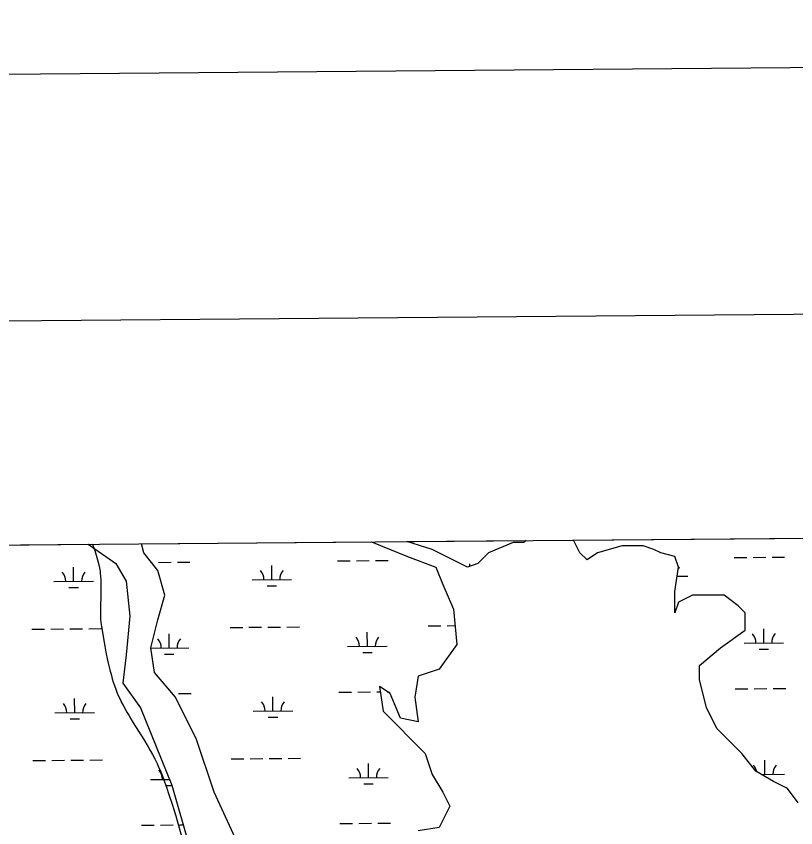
# Model space of a CAD drawing. Extents: x 3568792 to 3606828, y 529143 to 554785.
# Drawn here: x 3588596 to 3590570, y 552146 to 554202 of the extents above; entities that cross this region are included whole.
import ezdxf

# ---------------------------------------------------------------- set-up
doc = ezdxf.new("R2010")
doc.units = 0
for name, color, linetype in [('G-ANNO-NPLT', 7, 'Continuous'), ('V-ANNO-SYMB', 7, 'Continuous'), ('V-GRID-FRAM', 7, 'Continuous'), ('V-SITE-VEGE', 7, 'Continuous'), ('V-TOPO-SHOR', 7, 'Continuous'), ('V-WETL-SWMP', 7, 'Continuous')]:
    doc.layers.add(name, color=color, linetype=linetype)

msp = doc.modelspace()

# ---------------------------------------------------------------- linework, layer by layer
at = {"layer": 'G-ANNO-NPLT'}
msp.add_lwpolyline([(3569578.9, 529726.8), (3606244.2, 530036.1), (3606040.4, 554201.9), (3569375, 553892.6)], close=True, dxfattribs=at)
at = {"layer": 'V-ANNO-SYMB'}
msp.add_lwpolyline([(3570406.9, 530358.8), (3603488.9, 530637.9), (3603295.6, 553553.7), (3570213.6, 553274.6), (3570406.9, 530358.8)], dxfattribs=at)
at = {"layer": 'V-GRID-FRAM'}
msp.add_lwpolyline([(3570936, 552713.8), (3602582.8, 552980.8), (3602744.1, 534798.4), (3571081.5, 534531.3), (3570936, 552713.8)], dxfattribs=at)
at = {"layer": 'V-SITE-VEGE'}
for p, q in [((3585015.3, 552832.6), (3588788.7, 552864.4)), ((3588788.7, 552864.4), (3588790.8, 552859.2)), ((3588790.8, 552859.2), (3588794.7, 552848.3)), ((3588794.7, 552848.3), (3588798.5, 552836.7)), ((3588798.5, 552836.7), (3588801.9, 552824.8)), ((3588801.9, 552824.8), (3588804.9, 552812.6)), ((3588804.9, 552812.6), (3588806.6, 552804.4)), ((3588806.6, 552804.4), (3588808, 552796.2)), ((3588808, 552796.2), (3588808.6, 552790.7)), ((3588808.6, 552790.7), (3588809.3, 552783.4)), ((3588809.3, 552783.4), (3588809.9, 552773.7)), ((3588809.9, 552773.7), (3588810.3, 552760.6)), ((3588810.2, 552753.2), (3588809.8, 552733.3)), ((3588810.3, 552760.6), (3588810.2, 552753.2)), ((3588809.8, 552733.3), (3588809, 552706.8)), ((3588809, 552706.8), (3588808.9, 552691.7)), ((3588808.9, 552691.7), (3588809, 552683.7)), ((3588809, 552683.7), (3588809.4, 552675.1)), ((3588809.4, 552675.1), (3588810.1, 552666.1)), ((3588810.1, 552666.1), (3588811.3, 552656.4)), ((3588811.3, 552656.4), (3588820, 552606.1)), ((3588820, 552606.1), (3588822.8, 552591)), ((3588822.8, 552591), (3588826.8, 552570.9)), ((3588826.8, 552570.9), (3588829.4, 552559.5)), ((3588829.4, 552559.5), (3588832.6, 552546.4)), ((3588832.6, 552546.4), (3588836.6, 552531.6)), ((3588836.6, 552531.6), (3588838.9, 552523.8)), ((3588838.9, 552523.8), (3588841.5, 552515.4)), ((3588841.5, 552515.4), (3588844.5, 552506.5)), ((3588844.5, 552506.5), (3588847.9, 552497.1)), ((3588847.9, 552497.1), (3588851.7, 552487.6)), ((3588851.7, 552487.6), (3588855.7, 552478.2)), ((3588855.7, 552478.2), (3588858.6, 552472)), ((3588858.6, 552472), (3588862.6, 552463.9)), ((3588862.6, 552463.9), (3588868.1, 552453.2)), ((3588868.1, 552453.2), (3588875.9, 552439.1)), ((3588875.9, 552439.1), (3588880.5, 552431.2)), ((3588880.5, 552431.2), (3588885.9, 552422.2)), ((3588885.9, 552422.2), (3588892.2, 552411.9)), ((3588892.2, 552411.9), (3588918.9, 552369.5)), ((3588918.9, 552369.5), (3588929.7, 552351.7)), ((3588929.7, 552351.7), (3588935.2, 552342.1)), ((3588935.2, 552342.1), (3588940.9, 552331.9)), ((3588940.9, 552331.9), (3588946.7, 552320.7)), ((3588946.7, 552320.7), (3588952.5, 552308.7)), ((3588952.5, 552308.7), (3588955.3, 552302.4)), ((3588955.3, 552302.4), (3588961.5, 552287.6)), ((3588961.5, 552287.6), (3588967.4, 552272.6)), ((3588967.4, 552272.6), (3588971.3, 552262.5)), ((3588971.3, 552262.5), (3588976.2, 552249)), ((3588976.2, 552249), (3588982.5, 552230.9)), ((3588982.5, 552230.9), (3588990.4, 552206.5)), ((3588990.4, 552206.5), (3588994.8, 552192.4)), ((3588994.8, 552192.4), (3588999.7, 552176.3)), ((3588999.7, 552176.3), (3589005.1, 552157.9)), ((3589005.1, 552157.9), (3589027.4, 552080.3))]:
    msp.add_line(p, q, dxfattribs=at)
at = {"layer": 'V-TOPO-SHOR'}
for p, q in [((3589886.6, 552873.7), (3589880.7, 552869.2)), ((3590023.2, 552842.5), (3590007.1, 552874.7)), ((3588777.6, 552864.3), (3588847.7, 552815.8)), ((3588918.9, 552842.5), (3588913.2, 552865.4)), ((3589494.9, 552870.3), (3589586.8, 552833.6)), ((3589649.2, 552851.4), (3589585.1, 552871.1)), ((3589854, 552869.2), (3589791.6, 552842.5)), ((3589880.7, 552869.2), (3589854, 552869.2)), ((3590130, 552860.3), (3590067.7, 552842.5)), ((3590183.5, 552860.3), (3590130, 552860.3)), ((3590210.2, 552851.4), (3590183.5, 552860.3)), ((3588954.5, 552797.9), (3588918.9, 552842.5)), ((3589586.8, 552833.6), (3589658.1, 552806.8)), ((3589738.2, 552806.8), (3589649.2, 552851.4)), ((3589791.6, 552842.5), (3589764.9, 552815.8)), ((3590041, 552824.7), (3590023.2, 552842.5)), ((3590067.7, 552842.5), (3590041, 552824.7)), ((3590228, 552842.5), (3590210.2, 552851.4)), ((3590263.6, 552833.6), (3590228, 552842.5)), ((3590272.5, 552806.8), (3590263.6, 552833.6)), ((3588847.7, 552815.8), (3588874.4, 552771.2)), ((3589764.9, 552815.8), (3589738.2, 552806.8)), ((3588972.3, 552735.5), (3588954.5, 552797.9)), ((3589658.1, 552806.8), (3589675.9, 552762.3)), ((3590263.6, 552744.5), (3590272.5, 552806.8)), ((3588874.4, 552771.2), (3588883.3, 552682.1)), ((3589675.9, 552762.3), (3589702.6, 552699.9)), ((3588954.5, 552673.2), (3588972.3, 552735.5)), ((3590263.6, 552691), (3590263.6, 552744.5)), ((3590308.2, 552735.5), (3590272.5, 552717.7)), ((3590388.3, 552735.5), (3590308.2, 552735.5)), ((3590423.9, 552708.8), (3590388.3, 552735.5)), ((3590272.5, 552717.7), (3590263.6, 552691)), ((3590441.7, 552691), (3590423.9, 552708.8)), ((3589702.6, 552699.9), (3589711.5, 552610.8)), ((3590441.7, 552646.4), (3590441.7, 552691)), ((3588883.3, 552682.1), (3588874.4, 552584.1)), ((3588936.7, 552601.9), (3588954.5, 552673.2)), ((3590379.4, 552601.9), (3590441.7, 552646.4)), ((3589711.5, 552610.8), (3589667, 552548.4)), ((3588945.6, 552539.5), (3588936.7, 552601.9)), ((3590326, 552557.3), (3590379.4, 552601.9)), ((3588874.4, 552584.1), (3588865.5, 552512.8)), ((3589667, 552548.4), (3589613.5, 552530.6)), ((3590326, 552521.7), (3590326, 552557.3)), ((3588999.1, 552477.1), (3588945.6, 552539.5)), ((3589613.5, 552530.6), (3589604.6, 552477.1)), ((3588865.5, 552512.8), (3588910, 552450.4)), ((3589542.3, 552486), (3589515.6, 552503.9)), ((3589515.6, 552503.9), (3589524.5, 552441.5)), ((3590343.8, 552450.4), (3590326, 552521.7)), ((3589569, 552423.6), (3589542.3, 552486)), ((3589052.5, 552370.2), (3588999.1, 552477.1)), ((3589604.6, 552477.1), (3589613.5, 552414.7)), ((3588910, 552450.4), (3588990.1, 552254.3)), ((3589524.5, 552441.5), (3589631.3, 552334.5)), ((3590370.5, 552396.9), (3590343.8, 552450.4)), ((3589613.5, 552414.7), (3589569, 552423.6)), ((3590432.8, 552334.5), (3590370.5, 552396.9)), ((3589097, 552236.5), (3589052.5, 552370.2)), ((3589631.3, 552334.5), (3589649.2, 552281.1)), ((3590468.5, 552290), (3590432.8, 552334.5)), ((3589649.2, 552281.1), (3589675.9, 552236.5)), ((3590513, 552263.2), (3590468.5, 552290)), ((3590548.6, 552245.4), (3590513, 552263.2)), ((3588990.1, 552254.3), (3589043.6, 552067.2)), ((3589150.4, 552120.7), (3589097, 552236.5)), ((3589675.9, 552236.5), (3589693.7, 552200.9)), ((3590575.3, 552209.8), (3590548.6, 552245.4)), ((3589693.7, 552200.9), (3589667, 552147.4)), ((3589667, 552147.4), (3589613.5, 552138.5))]:
    msp.add_line(p, q, dxfattribs=at)
at = {"layer": 'V-WETL-SWMP'}
for p, q in [((3589585.1, 552871.1), (3589886.6, 552873.7)), ((3589886.6, 552873.7), (3589880.7, 552869.2)), ((3590007.1, 552874.7), (3590982.3, 552882.9)), ((3590023.2, 552842.5), (3590007.1, 552874.7)), ((3587742.3, 552855.6), (3588777.6, 552864.3)), ((3588777.6, 552864.3), (3588847.7, 552815.8)), ((3588913.2, 552865.4), (3589494.9, 552870.3)), ((3588918.9, 552842.5), (3588913.2, 552865.4)), ((3589494.9, 552870.3), (3589586.8, 552833.6)), ((3589649.2, 552851.4), (3589585.1, 552871.1)), ((3589854, 552869.2), (3589791.6, 552842.5)), ((3589880.7, 552869.2), (3589854, 552869.2)), ((3590130, 552860.3), (3590067.7, 552842.5)), ((3590183.5, 552860.3), (3590130, 552860.3)), ((3590210.2, 552851.4), (3590183.5, 552860.3)), ((3588954.5, 552797.9), (3588918.9, 552842.5)), ((3589586.8, 552833.6), (3589658.1, 552806.8)), ((3589738.2, 552806.8), (3589649.2, 552851.4)), ((3589791.6, 552842.5), (3589764.9, 552815.8)), ((3590041, 552824.7), (3590023.2, 552842.5)), ((3590067.7, 552842.5), (3590041, 552824.7)), ((3590228, 552842.5), (3590210.2, 552851.4)), ((3590263.6, 552833.6), (3590228, 552842.5)), ((3590272.5, 552806.8), (3590263.6, 552833.6)), ((3588847.7, 552815.8), (3588874.4, 552771.2)), ((3588938.2, 552818.4), (3588939.7, 552818.4)), ((3588955.7, 552818.5), (3588987.7, 552818.8)), ((3589003.7, 552819), (3589035.7, 552819.2)), ((3589409.6, 552822.4), (3589441.6, 552822.6)), ((3589457.6, 552822.8), (3589489.6, 552823.1)), ((3589505.6, 552823.2), (3589537.6, 552823.5)), ((3589764.9, 552815.8), (3589738.2, 552806.8)), ((3589744.6, 552809), (3589744.5, 552814.8)), ((3590038, 552827.7), (3590039.5, 552827.7)), ((3590413.4, 552830.8), (3590445.4, 552831.1)), ((3590461.4, 552831.3), (3590493.4, 552831.5)), ((3590509.4, 552831.7), (3590541.4, 552831.9)), ((3588741, 552770.3), (3588740.7, 552806.3)), ((3588972.3, 552735.5), (3588954.5, 552797.9)), ((3589242.9, 552774.5), (3589242.6, 552810.5)), ((3589658.1, 552806.8), (3589675.9, 552762.3)), ((3590263.6, 552744.5), (3590272.5, 552806.8)), ((3588691, 552769.9), (3588791, 552770.7)), ((3588874.4, 552771.2), (3588883.3, 552682.1)), ((3589192.9, 552774.1), (3589292.9, 552775)), ((3590269.2, 552783.2), (3590296.7, 552783.4)), ((3588729.2, 552754.8), (3588753.2, 552755)), ((3589231.1, 552759), (3589255.1, 552759.2)), ((3589675.9, 552762.3), (3589702.6, 552699.9)), ((3588954.5, 552673.2), (3588972.3, 552735.5)), ((3590263.6, 552691), (3590263.6, 552744.5)), ((3590308.2, 552735.5), (3590272.5, 552717.7)), ((3590388.3, 552735.5), (3590308.2, 552735.5)), ((3590423.9, 552708.8), (3590388.3, 552735.5)), ((3590272.5, 552717.7), (3590263.6, 552691)), ((3590441.7, 552691), (3590423.9, 552708.8)), ((3589702.6, 552699.9), (3589711.5, 552610.8)), ((3590441.7, 552646.4), (3590441.7, 552691)), ((3588883.3, 552682.1), (3588874.4, 552584.1)), ((3588936.7, 552601.9), (3588954.5, 552673.2)), ((3588635.2, 552649.3), (3588667.2, 552649.6)), ((3588683.2, 552649.7), (3588715.2, 552650)), ((3588731.2, 552650.1), (3588763.2, 552650.4)), ((3588779.2, 552650.6), (3588811.2, 552650.8)), ((3589137.1, 552653.6), (3589169.1, 552653.8)), ((3589185.1, 552654), (3589217.1, 552654.2)), ((3589233.1, 552654.4), (3589265.1, 552654.7)), ((3589281.1, 552654.8), (3589313.1, 552655.1)), ((3589639, 552657.8), (3589671, 552658.1)), ((3589687, 552658.2), (3589706.7, 552658.4)), ((3590488.6, 552614.2), (3590488.3, 552650.2)), ((3588982.9, 552601.5), (3588982.6, 552637.5)), ((3589484.8, 552605.8), (3589484.5, 552641.8)), ((3590379.4, 552601.9), (3590441.7, 552646.4)), ((3589434.8, 552605.3), (3589534.8, 552606.2)), ((3589711.5, 552610.8), (3589667, 552548.4)), ((3590438.6, 552613.8), (3590538.6, 552614.7)), ((3588945.6, 552539.5), (3588936.7, 552601.9)), ((3588936.8, 552601.1), (3589032.9, 552601.9)), ((3588971.1, 552586), (3588995.1, 552586.2)), ((3589473, 552590.2), (3589497, 552590.4)), ((3590326, 552557.3), (3590379.4, 552601.9)), ((3590476.7, 552598.7), (3590500.7, 552598.9)), ((3588874.4, 552584.1), (3588865.5, 552512.8)), ((3589667, 552548.4), (3589613.5, 552530.6)), ((3590326, 552521.7), (3590326, 552557.3)), ((3588999.1, 552477.1), (3588945.6, 552539.5)), ((3589613.5, 552530.6), (3589604.6, 552477.1)), ((3588865.5, 552512.8), (3588910, 552450.4)), ((3589542.3, 552486), (3589515.6, 552503.9)), ((3589515.6, 552503.9), (3589524.5, 552441.5)), ((3590343.8, 552450.4), (3590326, 552521.7)), ((3589006.5, 552486.3), (3589038.5, 552486.6)), ((3589412.4, 552489.7), (3589444.4, 552490)), ((3589460.4, 552490.1), (3589492.4, 552490.4)), ((3589508.4, 552490.5), (3589517.5, 552490.6)), ((3589535.2, 552490.8), (3589540.4, 552490.8)), ((3589569, 552423.6), (3589542.3, 552486)), ((3590416.2, 552498.2), (3590448.2, 552498.5)), ((3590464.2, 552498.6), (3590496.2, 552498.9)), ((3590512.2, 552499), (3590544.2, 552499.3)), ((3588743.8, 552437.6), (3588743.5, 552473.6)), ((3589052.5, 552370.2), (3588999.1, 552477.1)), ((3589245.7, 552441.9), (3589245.4, 552477.9)), ((3589604.6, 552477.1), (3589613.5, 552414.7)), ((3588910, 552450.4), (3588990.1, 552254.3)), ((3589195.7, 552441.5), (3589295.7, 552442.3)), ((3589524.5, 552441.5), (3589631.3, 552334.5)), ((3590370.5, 552396.9), (3590343.8, 552450.4)), ((3588693.8, 552437.2), (3588793.8, 552438.1)), ((3588732, 552422.1), (3588756, 552422.3)), ((3589233.9, 552426.3), (3589257.9, 552426.5)), ((3589613.5, 552414.7), (3589569, 552423.6)), ((3590432.8, 552334.5), (3590370.5, 552396.9)), ((3589097, 552236.5), (3589052.5, 552370.2)), ((3588782, 552317.9), (3588814, 552318.2)), ((3589139.9, 552320.9), (3589171.9, 552321.2)), ((3589187.9, 552321.3), (3589219.9, 552321.6)), ((3589235.9, 552321.7), (3589267.9, 552322)), ((3589283.9, 552322.1), (3589315.9, 552322.4)), ((3589631.3, 552334.5), (3589649.2, 552281.1)), ((3590468.5, 552290), (3590432.8, 552334.5)), ((3588638, 552316.7), (3588670, 552316.9)), ((3588686, 552317.1), (3588718, 552317.3)), ((3588734, 552317.5), (3588766, 552317.8)), ((3589487.6, 552273.1), (3589487.3, 552309.1)), ((3590491.4, 552281.6), (3590491.1, 552317.6)), ((3589649.2, 552281.1), (3589675.9, 552236.5)), ((3590513, 552263.2), (3590468.5, 552290)), ((3590482.6, 552281.5), (3590541.4, 552282)), ((3588935.8, 552268.4), (3588984.2, 552268.9)), ((3589437.6, 552272.7), (3589537.6, 552273.5)), ((3589475.8, 552257.6), (3589499.8, 552257.8)), ((3590548.6, 552245.4), (3590513, 552263.2)), ((3588973.9, 552253.3), (3588990.4, 552253.5)), ((3588990.1, 552254.3), (3589043.6, 552067.2)), ((3589150.4, 552120.7), (3589097, 552236.5)), ((3589675.9, 552236.5), (3589693.7, 552200.9)), ((3590575.3, 552209.8), (3590548.6, 552245.4)), ((3589693.7, 552200.9), (3589667, 552147.4)), ((3589009.3, 552153.6), (3589018.9, 552153.7)), ((3589415.2, 552157.1), (3589447.2, 552157.3)), ((3589463.2, 552157.5), (3589495.2, 552157.7)), ((3589511.2, 552157.9), (3589543.2, 552158.1)), ((3588913.3, 552152.8), (3588945.3, 552153.1)), ((3588961.3, 552153.2), (3588993.3, 552153.5)), ((3589667, 552147.4), (3589613.5, 552138.5))]:
    msp.add_line(p, q, dxfattribs=at)
for centre, start, end in [((3588685.8, 552770.3), 359.7115, 41.2552), ((3588796.3, 552771.2), 139.7115, 181.2552), ((3589187.7, 552774.5), 359.7115, 41.2552), ((3589298.2, 552775.5), 139.7115, 181.2552), ((3590301.9, 552783.9), 139.7115, 148.506), ((3589429.6, 552605.8), 359.7115, 41.2552), ((3589540.1, 552606.7), 139.7115, 181.2552), ((3590433.4, 552614.2), 359.7115, 41.2552), ((3590543.9, 552615.2), 139.7115, 181.2552), ((3588927.7, 552601.5), 359.7115, 41.2552), ((3589038.2, 552602.5), 139.7115, 181.2552), ((3589190.5, 552441.9), 359.7115, 41.2552), ((3589301, 552442.8), 139.7115, 181.2552), ((3588688.6, 552437.7), 359.7115, 41.2552), ((3588799.1, 552438.6), 139.7115, 181.2552), ((3590436.2, 552281.6), 11.5218, 41.2552), ((3590546.7, 552282.5), 139.7115, 181.2552), ((3588930.5, 552268.9), 359.7115, 41.2552), ((3589432.4, 552273.1), 359.7115, 41.2552), ((3589542.9, 552274), 139.7115, 181.2552)]:
    msp.add_arc(centre, 35.2, start, end, dxfattribs=at)

doc.saveas('drawing.dxf')
